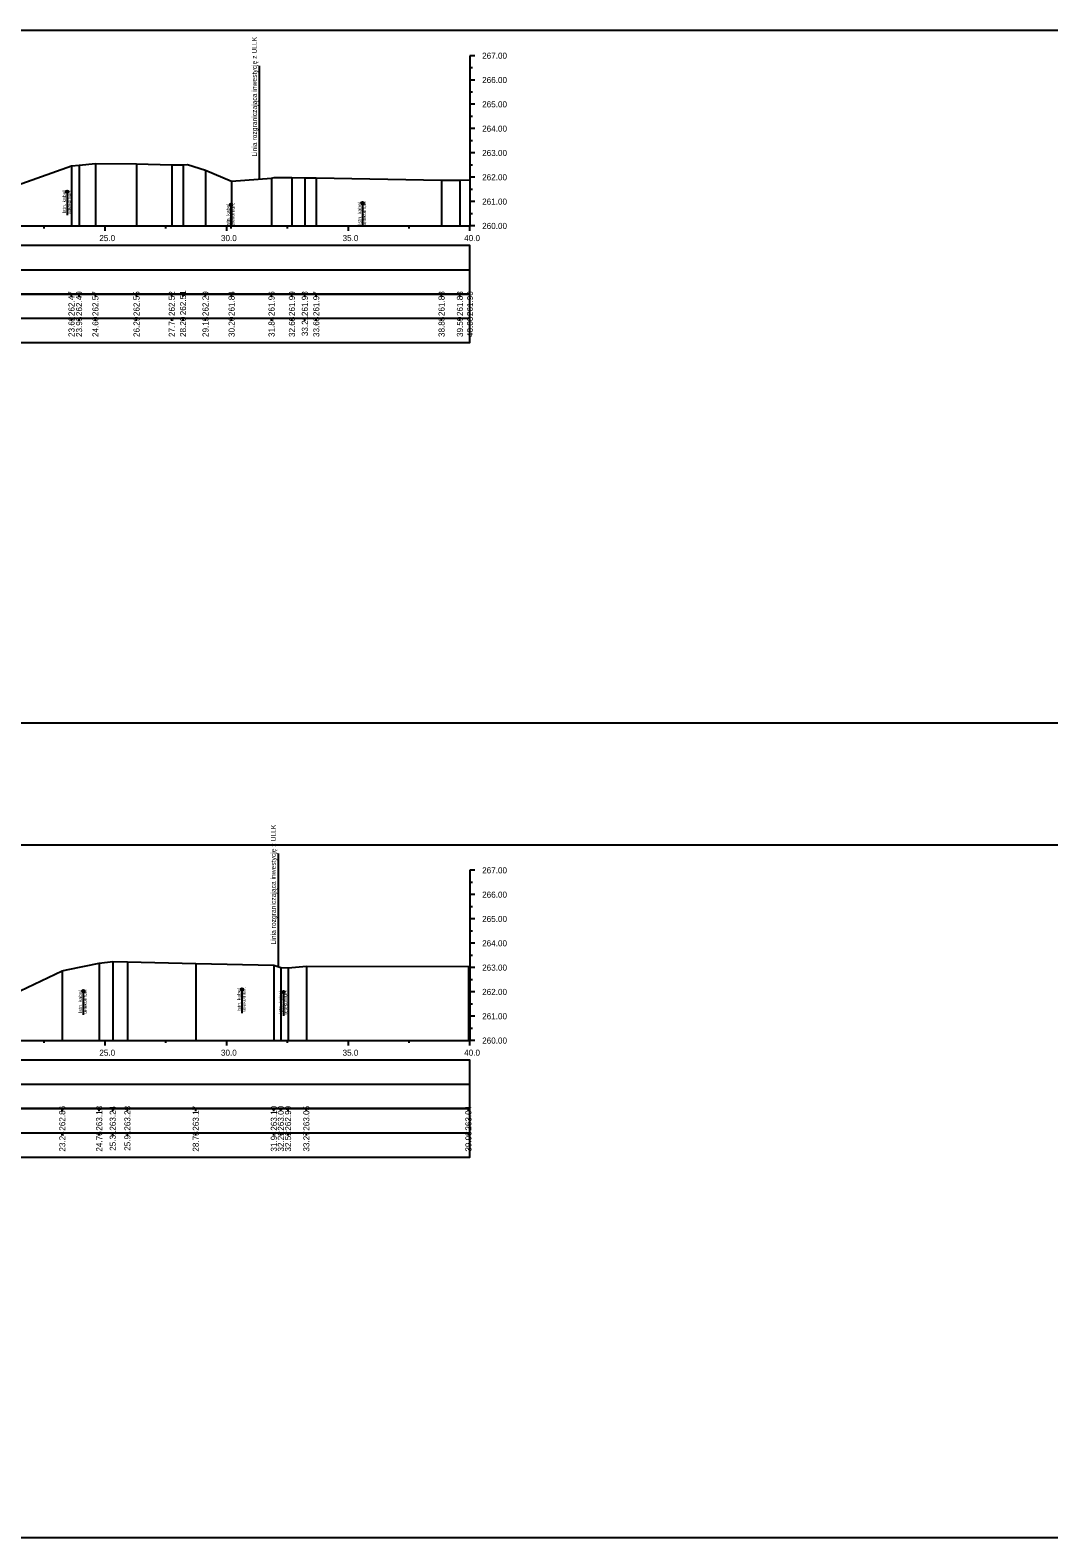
# Model space of a CAD drawing. Extents: x 6516023 to 6560129, y 5513077 to 5529206.
# Drawn here: x 6520332.4 to 6520374.3, y 5514518.2 to 5514580.2 of the extents above; entities that cross this region are included whole.
import ezdxf

# ---------------------------------------------------------------- set-up
doc = ezdxf.new("R2010")
doc.units = 0
for name, color, linetype in [('TOR_PRZEK_P-kable', 7, 'Continuous'), ('TOR_PRZEK_P-tabelka istniejace', 7, 'Continuous'), ('TOR_PRZEK_P-tabelka projektowane', 7, 'Continuous'), ('TOR_PRZEK_P-teren istniejacy', 7, 'Continuous'), ('TOR_PRZEK_P-uklad odniesienia', 7, 'Continuous'), ('TOR_PS_T-granica PKP-projektowana', 7, 'Continuous'), ('TOR_RAMKI-ramka+tabelka 1', 7, 'Continuous')]:
    doc.layers.add(name, color=color, linetype=linetype)

msp = doc.modelspace()

# ---------------------------------------------------------------- linework, layer by layer
at = {"layer": 'TOR_PRZEK_P-kable'}
for p, q in [((6520333.902, 5514573.517), (6520333.902, 5514572.544)), ((6520340.636, 5514572.976), (6520340.636, 5514572.003)), ((6520346.044, 5514573.043), (6520346.044, 5514572.069)), ((6520334.561, 5514540.636), (6520334.561, 5514539.663)), ((6520341.085, 5514540.713), (6520341.085, 5514539.739)), ((6520342.798, 5514540.601), (6520342.798, 5514539.627))]:
    msp.add_line(p, q, dxfattribs=at)
for centre in [(6520333.902, 5514573.517), (6520340.636, 5514572.976), (6520346.044, 5514573.043), (6520334.561, 5514540.636), (6520341.085, 5514540.713), (6520342.798, 5514540.601)]:
    msp.add_circle(centre, 0.05, dxfattribs=at)
at = {"layer": 'TOR_PRZEK_P-tabelka istniejace'}
for p, q in [((6520334.08, 5514569.206), (6520334.08, 5514569.306)), ((6520334.392, 5514569.206), (6520334.392, 5514569.306)), ((6520335.063, 5514569.206), (6520335.063, 5514569.306)), ((6520336.754, 5514569.206), (6520336.754, 5514569.306)), ((6520338.203, 5514569.206), (6520338.203, 5514569.306)), ((6520338.665, 5514569.206), (6520338.665, 5514569.306)), ((6520339.59, 5514569.206), (6520339.59, 5514569.306)), ((6520340.662, 5514569.206), (6520340.662, 5514569.306)), ((6520342.304, 5514569.206), (6520342.304, 5514569.306)), ((6520343.142, 5514569.206), (6520343.142, 5514569.306)), ((6520343.673, 5514569.206), (6520343.673, 5514569.306)), ((6520344.142, 5514569.206), (6520344.142, 5514569.306)), ((6520349.294, 5514569.206), (6520349.294, 5514569.306)), ((6520350.049, 5514569.206), (6520350.049, 5514569.306)), ((6520350.463, 5514569.206), (6520350.463, 5514569.306)), ((6520266.663, 5514568.306), (6520350.463, 5514568.306)), ((6520334.08, 5514568.206), (6520334.08, 5514568.306)), ((6520334.392, 5514568.206), (6520334.392, 5514568.306)), ((6520335.063, 5514568.206), (6520335.063, 5514568.306)), ((6520336.754, 5514568.206), (6520336.754, 5514568.306)), ((6520338.203, 5514568.206), (6520338.203, 5514568.306)), ((6520338.665, 5514568.206), (6520338.665, 5514568.306)), ((6520339.59, 5514568.206), (6520339.59, 5514568.306)), ((6520340.662, 5514568.206), (6520340.662, 5514568.306)), ((6520342.304, 5514568.206), (6520342.304, 5514568.306)), ((6520343.142, 5514568.206), (6520343.142, 5514568.306)), ((6520343.673, 5514568.206), (6520343.673, 5514568.306)), ((6520344.142, 5514568.206), (6520344.142, 5514568.306)), ((6520349.294, 5514568.206), (6520349.294, 5514568.306)), ((6520350.049, 5514568.206), (6520350.049, 5514568.306)), ((6520350.463, 5514568.206), (6520350.463, 5514568.306)), ((6520333.7, 5514535.706), (6520333.7, 5514535.806)), ((6520335.219, 5514535.706), (6520335.219, 5514535.806)), ((6520335.775, 5514535.706), (6520335.775, 5514535.806)), ((6520336.378, 5514535.706), (6520336.378, 5514535.806)), ((6520339.189, 5514535.706), (6520339.189, 5514535.806)), ((6520342.398, 5514535.706), (6520342.398, 5514535.806)), ((6520342.687, 5514535.706), (6520342.687, 5514535.806)), ((6520342.983, 5514535.706), (6520342.983, 5514535.806)), ((6520343.736, 5514535.706), (6520343.736, 5514535.806)), ((6520350.398, 5514535.706), (6520350.398, 5514535.806)), ((6520266.663, 5514534.806), (6520350.463, 5514534.806)), ((6520333.7, 5514534.706), (6520333.7, 5514534.806)), ((6520335.219, 5514534.706), (6520335.219, 5514534.806)), ((6520335.775, 5514534.706), (6520335.775, 5514534.806)), ((6520336.378, 5514534.706), (6520336.378, 5514534.806)), ((6520339.189, 5514534.706), (6520339.189, 5514534.806)), ((6520342.398, 5514534.706), (6520342.398, 5514534.806)), ((6520342.687, 5514534.706), (6520342.687, 5514534.806)), ((6520342.983, 5514534.706), (6520342.983, 5514534.806)), ((6520343.736, 5514534.706), (6520343.736, 5514534.806)), ((6520350.398, 5514534.706), (6520350.398, 5514534.806))]:
    msp.add_line(p, q, dxfattribs=at)
for points in [[(6520334.08, 5514574.581), (6520334.08, 5514572.306), (6520334.08, 5514572.176), (6520334.08, 5514572.106)], [(6520334.392, 5514574.598), (6520334.392, 5514572.306), (6520334.392, 5514572.176), (6520334.392, 5514572.106)], [(6520335.063, 5514574.672), (6520335.063, 5514572.306), (6520335.063, 5514572.176), (6520335.063, 5514572.106)], [(6520336.754, 5514574.656), (6520336.754, 5514572.306), (6520336.754, 5514572.176), (6520336.754, 5514572.106)], [(6520338.203, 5514574.623), (6520338.203, 5514572.306), (6520338.203, 5514572.176), (6520338.203, 5514572.106)], [(6520338.665, 5514574.613), (6520338.665, 5514572.306), (6520338.665, 5514572.176), (6520338.665, 5514572.106)], [(6520339.59, 5514574.397), (6520339.59, 5514572.306), (6520339.59, 5514572.176), (6520339.59, 5514572.106)], [(6520340.662, 5514573.948), (6520340.662, 5514572.306), (6520340.662, 5514572.176), (6520340.662, 5514572.106)], [(6520342.304, 5514574.069), (6520342.304, 5514572.306), (6520342.304, 5514572.176), (6520342.304, 5514572.106)], [(6520343.142, 5514574.094), (6520343.142, 5514572.306), (6520343.142, 5514572.176), (6520343.142, 5514572.106)], [(6520343.673, 5514574.086), (6520343.673, 5514572.306), (6520343.673, 5514572.176), (6520343.673, 5514572.106)], [(6520344.142, 5514574.081), (6520344.142, 5514572.306), (6520344.142, 5514572.176), (6520344.142, 5514572.106)], [(6520349.294, 5514573.989), (6520349.294, 5514572.306), (6520349.294, 5514572.176), (6520349.294, 5514572.106)], [(6520350.049, 5514573.989), (6520350.049, 5514572.306), (6520350.049, 5514572.176), (6520350.049, 5514572.106)], [(6520350.463, 5514574.005), (6520350.463, 5514572.306), (6520350.463, 5514572.176), (6520350.463, 5514572.106)], [(6520335.219, 5514541.785), (6520335.219, 5514538.806), (6520335.219, 5514538.676), (6520335.219, 5514538.606)], [(6520335.775, 5514541.851), (6520335.775, 5514538.806), (6520335.775, 5514538.676), (6520335.775, 5514538.606)], [(6520336.378, 5514541.84), (6520336.378, 5514538.806), (6520336.378, 5514538.676), (6520336.378, 5514538.606)], [(6520339.189, 5514541.781), (6520339.189, 5514538.806), (6520339.189, 5514538.676), (6520339.189, 5514538.606)], [(6520342.398, 5514541.703), (6520342.398, 5514538.806), (6520342.398, 5514538.676), (6520342.398, 5514538.606)], [(6520343.736, 5514541.66), (6520343.736, 5514538.806), (6520343.736, 5514538.676), (6520343.736, 5514538.606)], [(6520350.398, 5514541.649), (6520350.398, 5514538.806), (6520350.398, 5514538.676), (6520350.398, 5514538.606)], [(6520333.7, 5514541.47), (6520333.7, 5514538.806), (6520333.7, 5514538.676), (6520333.7, 5514538.606)], [(6520342.687, 5514541.605), (6520342.687, 5514538.806), (6520342.687, 5514538.676), (6520342.687, 5514538.606)], [(6520342.983, 5514541.595), (6520342.983, 5514538.806), (6520342.983, 5514538.676), (6520342.983, 5514538.606)]]:
    msp.add_lwpolyline(points, dxfattribs=at)
for points in [[(6520266.663, 5514569.306), (6520266.663, 5514567.306), (6520350.463, 5514567.306), (6520350.463, 5514569.306)], [(6520266.663, 5514535.806), (6520266.663, 5514533.806), (6520350.463, 5514533.806), (6520350.463, 5514535.806)]]:
    msp.add_lwpolyline(points, close=True, dxfattribs=at)
at = {"layer": 'TOR_PRZEK_P-tabelka projektowane'}
for p, q in [((6520266.663, 5514570.306), (6520350.463, 5514570.306)), ((6520266.663, 5514536.806), (6520350.463, 5514536.806))]:
    msp.add_line(p, q, dxfattribs=at)
for points in [[(6520266.663, 5514571.306), (6520266.663, 5514569.306), (6520350.463, 5514569.306), (6520350.463, 5514571.306)], [(6520266.663, 5514537.806), (6520266.663, 5514535.806), (6520350.463, 5514535.806), (6520350.463, 5514537.806)]]:
    msp.add_lwpolyline(points, close=True, dxfattribs=at)
at = {"layer": 'TOR_PRZEK_P-teren istniejacy'}
for points in [[(6520330.6, 5514573.339), (6520334.08, 5514574.581), (6520334.392, 5514574.598), (6520335.063, 5514574.672), (6520336.754, 5514574.656), (6520338.203, 5514574.623), (6520338.665, 5514574.613), (6520338.852, 5514574.636), (6520339.59, 5514574.397), (6520340.662, 5514573.948), (6520342.304, 5514574.069), (6520342.415, 5514574.1), (6520343.142, 5514574.094), (6520343.673, 5514574.086), (6520344.142, 5514574.081), (6520349.294, 5514573.989), (6520350.049, 5514573.989), (6520350.463, 5514574.005)], [(6520329.366, 5514539.413), (6520333.7, 5514541.47), (6520333.75, 5514541.491), (6520333.945, 5514541.528), (6520335.219, 5514541.785), (6520335.775, 5514541.851), (6520336.378, 5514541.84), (6520339.189, 5514541.781), (6520342.398, 5514541.703), (6520342.687, 5514541.605), (6520342.983, 5514541.595), (6520343.736, 5514541.66), (6520350.398, 5514541.649), (6520350.463, 5514541.649)]]:
    msp.add_lwpolyline(points, dxfattribs=at)
at = {"layer": 'TOR_PRZEK_P-uklad odniesienia'}
for p, q in [((6520350.463, 5514579.106), (6520350.463, 5514572.106)), ((6520350.663, 5514579.106), (6520350.463, 5514579.106)), ((6520350.563, 5514578.606), (6520350.463, 5514578.606)), ((6520350.663, 5514578.106), (6520350.463, 5514578.106)), ((6520350.563, 5514577.606), (6520350.463, 5514577.606)), ((6520350.663, 5514577.106), (6520350.463, 5514577.106)), ((6520350.563, 5514576.606), (6520350.463, 5514576.606)), ((6520350.663, 5514576.106), (6520350.463, 5514576.106)), ((6520350.563, 5514575.606), (6520350.463, 5514575.606)), ((6520350.663, 5514575.106), (6520350.463, 5514575.106)), ((6520350.563, 5514574.606), (6520350.463, 5514574.606)), ((6520350.663, 5514574.106), (6520350.463, 5514574.106)), ((6520350.563, 5514573.606), (6520350.463, 5514573.606)), ((6520350.663, 5514573.106), (6520350.463, 5514573.106)), ((6520270.463, 5514572.106), (6520350.463, 5514572.106)), ((6520332.963, 5514572.006), (6520332.963, 5514572.106)), ((6520335.463, 5514571.906), (6520335.463, 5514572.106)), ((6520337.963, 5514572.006), (6520337.963, 5514572.106)), ((6520340.463, 5514571.906), (6520340.463, 5514572.106)), ((6520342.963, 5514572.006), (6520342.963, 5514572.106)), ((6520345.463, 5514571.906), (6520345.463, 5514572.106)), ((6520347.963, 5514572.006), (6520347.963, 5514572.106)), ((6520350.563, 5514572.606), (6520350.463, 5514572.606)), ((6520350.463, 5514571.906), (6520350.463, 5514572.106)), ((6520350.663, 5514572.106), (6520350.463, 5514572.106)), ((6520350.463, 5514545.606), (6520350.463, 5514538.606)), ((6520350.663, 5514545.606), (6520350.463, 5514545.606)), ((6520350.563, 5514545.106), (6520350.463, 5514545.106)), ((6520350.663, 5514544.606), (6520350.463, 5514544.606)), ((6520350.563, 5514544.106), (6520350.463, 5514544.106)), ((6520350.663, 5514543.606), (6520350.463, 5514543.606)), ((6520350.563, 5514543.106), (6520350.463, 5514543.106)), ((6520350.663, 5514542.606), (6520350.463, 5514542.606)), ((6520350.563, 5514542.106), (6520350.463, 5514542.106)), ((6520350.663, 5514541.606), (6520350.463, 5514541.606)), ((6520350.563, 5514541.106), (6520350.463, 5514541.106)), ((6520350.663, 5514540.606), (6520350.463, 5514540.606)), ((6520350.563, 5514540.106), (6520350.463, 5514540.106)), ((6520350.663, 5514539.606), (6520350.463, 5514539.606)), ((6520270.463, 5514538.606), (6520350.463, 5514538.606)), ((6520332.963, 5514538.506), (6520332.963, 5514538.606)), ((6520335.463, 5514538.406), (6520335.463, 5514538.606)), ((6520337.963, 5514538.506), (6520337.963, 5514538.606)), ((6520340.463, 5514538.406), (6520340.463, 5514538.606)), ((6520342.963, 5514538.506), (6520342.963, 5514538.606)), ((6520345.463, 5514538.406), (6520345.463, 5514538.606)), ((6520347.963, 5514538.506), (6520347.963, 5514538.606)), ((6520350.563, 5514539.106), (6520350.463, 5514539.106)), ((6520350.463, 5514538.406), (6520350.463, 5514538.606)), ((6520350.663, 5514538.606), (6520350.463, 5514538.606))]:
    msp.add_line(p, q, dxfattribs=at)
at = {"layer": 'TOR_PS_T-granica PKP-projektowana'}
for p, q in [((6520341.813, 5514574.033), (6520341.813, 5514578.691)), ((6520342.593, 5514541.637), (6520342.593, 5514546.295))]:
    msp.add_line(p, q, dxfattribs=at)
at = {"layer": 'TOR_RAMKI-ramka+tabelka 1'}
for points in [[(6520177.013, 5514580.156), (6520424.513, 5514580.156), (6520424.513, 5514551.656), (6520177.013, 5514551.656)], [(6520177.013, 5514546.656), (6520424.513, 5514546.656), (6520424.513, 5514518.156), (6520177.013, 5514518.156)]]:
    msp.add_lwpolyline(points, close=True, dxfattribs=at)

# ---------------------------------------------------------------- texts
at = {"layer": 'TOR_PRZEK_P-kable'}
for s, height, p in [('Istn. kabel', 0.14999, (6520333.857, 5514572.62)), ('telekomun.', 0.15, (6520334.051, 5514572.591)), ('Istn. kabel', 0.14999, (6520340.591, 5514572.079)), ('telekomun.', 0.15, (6520340.785, 5514572.051)), ('Istn. kabel', 0.14999, (6520345.999, 5514572.146)), ('telekomun.', 0.15, (6520346.193, 5514572.117)), ('Istn. kabel', 0.14999, (6520334.516, 5514539.739)), ('telekomun.', 0.15, (6520334.71, 5514539.711)), ('Istn. kabel', 0.14999, (6520341.041, 5514539.815)), ('telekomun.', 0.15, (6520341.235, 5514539.787)), ('Istn. kabel', 0.14999, (6520342.753, 5514539.703)), ('telekomun.', 0.15, (6520342.947, 5514539.675))]:
    msp.add_text(s, height=height, rotation=90.0511, dxfattribs=at).set_placement(p)
at = {"layer": 'TOR_PRZEK_P-tabelka istniejace'}
for s, p in [('262.47', (6520334.205, 5514568.398)), ('262.49', (6520334.517, 5514568.398)), ('262.57', (6520335.188, 5514568.398)), ('262.55', (6520336.879, 5514568.397)), ('262.52', (6520338.328, 5514568.4)), ('262.51', (6520338.79, 5514568.433)), ('262.29', (6520339.715, 5514568.398)), ('261.84', (6520340.787, 5514568.399)), ('261.96', (6520342.429, 5514568.398)), ('261.99', (6520343.267, 5514568.398)), ('261.98', (6520343.798, 5514568.398)), ('261.97', (6520344.267, 5514568.398)), ('261.88', (6520349.419, 5514568.398)), ('261.88', (6520350.174, 5514568.398)), ('261.90', (6520350.588, 5514568.398)), ('23.62', (6520334.205, 5514567.54)), ('23.93', (6520334.517, 5514567.538)), ('24.60', (6520335.188, 5514567.538)), ('26.29', (6520336.879, 5514567.538)), ('27.74', (6520338.328, 5514567.539)), ('28.20', (6520338.79, 5514567.538)), ('29.13', (6520339.715, 5514567.538)), ('30.20', (6520340.787, 5514567.538)), ('31.84', (6520342.429, 5514567.539)), ('32.68', (6520343.267, 5514567.538)), ('33.21', (6520343.798, 5514567.573)), ('33.68', (6520344.267, 5514567.538)), ('38.83', (6520349.419, 5514567.538)), ('39.59', (6520350.174, 5514567.538)), ('40.00', (6520350.588, 5514567.538)), ('262.86', (6520333.825, 5514534.898)), ('263.18', (6520335.344, 5514534.898)), ('263.24', (6520335.9, 5514534.899)), ('263.23', (6520336.503, 5514534.898)), ('263.17', (6520339.314, 5514534.898)), ('263.10', (6520342.523, 5514534.898)), ('263.00', (6520342.812, 5514534.898)), ('262.99', (6520343.108, 5514534.898)), ('263.05', (6520343.861, 5514534.897)), ('263.04', (6520350.523, 5514534.899)), ('23.24', (6520333.825, 5514534.039)), ('24.76', (6520335.344, 5514534.038)), ('25.31', (6520335.9, 5514534.073)), ('25.91', (6520336.503, 5514534.073)), ('28.73', (6520339.314, 5514534.038)), ('31.94', (6520342.523, 5514534.039)), ('32.22', (6520342.812, 5514534.04)), ('32.52', (6520343.108, 5514534.04)), ('33.27', (6520343.861, 5514534.038)), ('39.93', (6520350.523, 5514534.038))]:
    msp.add_text(s, height=0.25, rotation=90, dxfattribs=at).set_placement(p)
at = {"layer": 'TOR_PRZEK_P-uklad odniesienia'}
for s, p in [('267.00', (6520350.963, 5514578.981)), ('266.00', (6520350.963, 5514577.981)), ('265.00', (6520350.963, 5514576.981)), ('264.00', (6520350.963, 5514575.981)), ('263.00', (6520350.963, 5514574.981)), ('262.00', (6520350.963, 5514573.981)), ('261.00', (6520350.963, 5514572.981)), ('260.00', (6520350.963, 5514571.981)), ('25.0', (6520335.224, 5514571.481)), ('30.0', (6520340.224, 5514571.481)), ('35.0', (6520345.224, 5514571.481)), ('40.0', (6520350.224, 5514571.481)), ('267.00', (6520350.963, 5514545.481)), ('266.00', (6520350.963, 5514544.481)), ('265.00', (6520350.963, 5514543.481)), ('264.00', (6520350.963, 5514542.481)), ('263.00', (6520350.963, 5514541.481)), ('262.00', (6520350.963, 5514540.481)), ('261.00', (6520350.963, 5514539.481)), ('260.00', (6520350.963, 5514538.481)), ('25.0', (6520335.224, 5514537.981)), ('30.0', (6520340.224, 5514537.981)), ('35.0', (6520345.224, 5514537.981)), ('40.0', (6520350.224, 5514537.981))]:
    msp.add_text(s, height=0.25, dxfattribs=at).set_placement(p)
at = {"layer": 'TOR_PS_T-granica PKP-projektowana'}
for p in [(6520341.703, 5514574.955), (6520342.482, 5514542.559)]:
    msp.add_text('Linia rozgraniczająca inwestycję z ULLK', height=0.2, rotation=90.0511, dxfattribs=at).set_placement(p)

doc.saveas('drawing.dxf')
